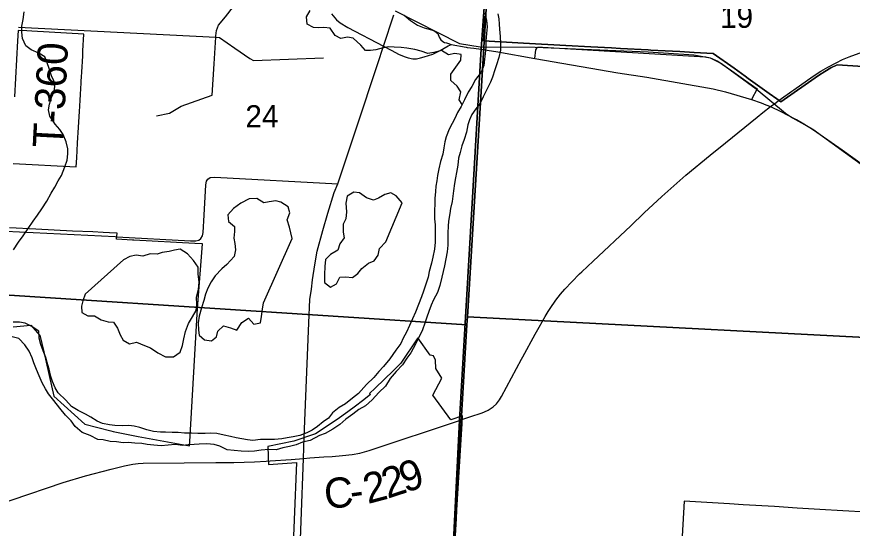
# Model space of a CAD drawing. Extents: x 114604 to 551442, y 316898 to 567001.
# Drawn here: x 220588 to 228891, y 347547 to 352635 of the extents above; entities that cross this region are included whole.
import ezdxf

# ---------------------------------------------------------------- set-up
doc = ezdxf.new("R2010")
doc.units = 0
for name, color, linetype in [('DV_X_County_Line', 7, 'Continuous'), ('GE_P_Alignment_1000_Bearings', 7, 'Continuous'), ('GE_P_Alignment_100_Cardinal_Points', 7, 'Continuous'), ('GE_P_Alignment_100_Stations', 7, 'Continuous'), ('GE_P_Alignment_500_Bearings', 7, 'Continuous'), ('GE_P_Alignment_500_Distances', 7, 'Continuous'), ('MT_X_Edge_Line', 7, 'Continuous'), ('PM_P_Cells', 7, 'Continuous'), ('PM_P_CL_Double_Solid', 7, 'Continuous'), ('PM_P_Crosswalk', 7, 'Continuous'), ('PV_X_Curb', 7, 'Continuous'), ('SN_P_Signs', 7, 'Continuous')]:
    doc.layers.add(name, color=color, linetype=linetype)

msp = doc.modelspace()

# ---------------------------------------------------------------- linework, layer by layer
at = {"layer": 'DV_X_County_Line'}
for points in [[(225239.3, 352670.6), (225257.7, 352598.7), (225262.1, 352532.6), (225256.5, 352468.5), (225248.9, 352394.4), (225249.3, 352334.4), (225241.7, 352264.2), (225236.1, 352214.2), (225228.4, 352150), (225202.9, 352083.8), (225147.4, 352009.4), (225109.9, 351941.1), (225074.2, 351882.8), (225036.7, 351808.5), (225005.2, 351742.3), (224967.6, 351682), (224941.9, 351623.8), (224914.3, 351573.5), (224884.7, 351515.3), (224857.1, 351441.1), (224841.5, 351388.9), (224833.8, 351330.8), (224822.2, 351268.7), (224800.7, 351194.5), (224783.2, 351122.3), (224769.6, 351056.1), (224761.9, 351004), (224754.2, 350947.9), (224748.6, 350897.8), (224743, 350825.7), (224741.3, 350771.7), (224739.7, 350709.6), (224740.2, 350625.5), (224744.6, 350563.5), (224747, 350501.4), (224747.3, 350443.4), (224745.6, 350393.3), (224738, 350323.2), (224722.5, 350245), (224710.9, 350182.9), (224687.5, 350100.6), (224675.8, 350044.5), (224656.2, 349986.3), (224628.7, 349906.1), (224611.1, 349849.9), (224579.6, 349773.7), (224550, 349697.4), (224461.3, 349498.7), (224429.8, 349436.4), (224404.1, 349384.2), (224354.6, 349317.8), (224295.1, 349231.4), (224231.7, 349156.9), (224188, 349106.6), (224136.4, 349046.2), (224064.9, 348977.7), (223985.6, 348887.1), (223925.9, 348842.7), (223856.3, 348786.2), (223790.6, 348747.8), (223727, 348695.4), (223685.4, 348643.1), (223633.7, 348604.7), (223578, 348560.3), (223522.3, 348523.9)], [(225369.2, 352663.4), (225377.5, 352613.4), (225381.8, 352559.4), (225386.1, 352509.4), (225390.5, 352437.3), (225396.9, 352369.3), (225395.3, 352303.2), (225377.8, 352229), (225356.3, 352156.8), (225340.6, 352106.7), (225315.1, 352034.4), (225297.4, 351984.3), (225257.9, 351904), (225224.3, 351837.7), (225192.8, 351773.4), (225149.2, 351717.1), (225111.5, 351660.8), (225085.9, 351610.6), (225070.2, 351560.5), (225056.7, 351486.3), (225033.1, 351412.1), (225011.5, 351349.9), (224995.9, 351283.7), (224978.3, 351227.6), (224970.7, 351159.5), (224959.2, 351085.3), (224947.5, 351033.2), (224937.9, 350977.1), (224928.3, 350902.9), (224922.7, 350850.8), (224915, 350796.8), (224899.4, 350726.6), (224891.7, 350676.5), (224880.2, 350600.3), (224874.5, 350550.2), (224870.9, 350484.2), (224873.3, 350430.1), (224873.7, 350362), (224866.1, 350297.9), (224852.5, 350225.8), (224839, 350155.6), (224825.3, 350101.5), (224811.7, 350043.3), (224792.2, 349961.1), (224768.6, 349892.9), (224731.1, 349818.6), (224705.5, 349764.4), (224681.9, 349704.2), (224664.2, 349648), (224642.6, 349587.9), (224619, 349521.6), (224585.5, 349445.3), (224550, 349377.1), (224504.6, 349290.7), (224464.9, 349238.4), (224421.4, 349172.1), (224359.8, 349105.6), (224300.3, 349035.2), (224252.8, 348960.8), (224187.3, 348896.4), (224119.8, 348825.9), (224054.2, 348763.4), (223988.5, 348727), (223926.9, 348682.6), (223859.3, 348632.1)], [(223522.3, 348523.9), (223470.5, 348497.6), (223400.7, 348469.1), (223334.9, 348456.7), (223277, 348446.4), (223223.1, 348438), (223149.2, 348431.6), (223083.3, 348431.2), (223011.4, 348428.7), (222935.5, 348420.3), (222881.6, 348426), (222825.6, 348435.6), (222767.5, 348447.3), (222711.5, 348459), (222649.5, 348474.6), (222575.5, 348488.2), (222513.5, 348493.8), (222461.6, 348489.5), (222387.7, 348491), (222325.8, 348492.6), (222253.8, 348494.2), (222193.8, 348499.9), (222133.9, 348499.5), (222068, 348503.1), (222016, 348502.8), (221948.1, 348510.4), (221880, 348526), (221812, 348549.6), (221756, 348561.3), (221702, 348570.9), (221642, 348566.6), (221562.1, 348568.1), (221510.1, 348575.8), (221440.1, 348589.4), (221388.1, 348611.1), (221323.9, 348650.7), (221271.8, 348680.4), (221199.6, 348718), (221131.5, 348757.7), (221075.1, 348821.4), (221000.8, 348893), (220970.5, 348944.9), (220944.2, 349006.8), (220927.9, 349056.7), (220911.4, 349130.7), (220891.1, 349194.7), (220876.8, 349244.6), (220850.4, 349310.5), (220828.1, 349374.5), (220811.7, 349438.4), (220807.3, 349508.5), (220737.1, 349554.1), (220670.9, 349585.7), (220616.9, 349595.4), (220553, 349597)], [(223859.3, 348632.1), (223797.6, 348579.7), (223728, 348531.2), (223654.3, 348490.7), (223596.5, 348470.3), (223504.9, 348421.7), (223429.1, 348403.2), (223363.3, 348376.8), (223297.5, 348360.4), (223231.7, 348346), (223165.8, 348327.6), (223091.9, 348331.1), (223018, 348322.7), (222950.2, 348314.3), (222888.2, 348311.9), (222818.3, 348313.4), (222750.3, 348319), (222680.4, 348328.6), (222606.2, 348364.2), (222550.2, 348379.9), (222478.2, 348385.5), (222402.3, 348383), (222350.4, 348378.7), (222292.5, 348378.3), (222238.6, 348372), (222162.6, 348379.5), (222022.9, 348366.7), (221950.9, 348374.3), (221882.9, 348379.8), (221830.9, 348389.5), (221763, 348395.1), (221697, 348398.7), (221645.1, 348398.4), (221581.1, 348406), (221515.1, 348411.6), (221447.1, 348427.2), (221395.1, 348430.9), (221317, 348470.5), (221238.9, 348498), (221168.6, 348559.7), (221128.3, 348615.5), (221074, 348673.2), (221015.7, 348740.9), (220955.3, 348818.7), (220902.9, 348884.4), (220874.7, 348934.3), (220842.3, 348994.1), (220812, 349062), (220783.6, 349125.9), (220759.2, 349191.8), (220741, 349241.8), (220710.6, 349309.7), (220668.2, 349371.5), (220609.9, 349433.2), (220541.9, 349450.8)]]:
    msp.add_lwpolyline(points, dxfattribs=at)
at = {"layer": 'GE_P_Alignment_1000_Bearings'}
msp.add_lwpolyline([(224349.1, 352693.4), (224986.4, 352370), (225194.5, 352335.9), (225738.8, 352332.9), (226863.8, 352285.1), (227316, 352255.6), (227478, 352225.7), (227592.9, 352167.9), (227936.7, 351916.7), (228226.4, 351677), (228295.4, 351629.7), (228498.3, 351517.5), (229017, 351142.9)], dxfattribs=at)
at = {"layer": 'GE_P_Alignment_100_Cardinal_Points'}
for points in [[(222531.1, 351853.8), (222550, 352165.1), (222566.1, 352431.3), (222567, 352445.3), (222572.8, 352497.4), (222594.6, 352551.6), (222662.4, 352632), (222740.8, 352735.6), (223001.7, 353057.3), (223128.7, 353235.5), (223193, 353316.8)], [(223715.7, 352662.6), (223765.1, 352603.6), (223800.6, 352572.8), (223876.8, 352527.2), (224233.2, 352342.4), (224315.3, 352299.8), (224383.2, 352263), (224437.9, 352240.7), (224478.2, 352226.5), (224523.6, 352216.4), (224560.2, 352216.7), (224601.7, 352225.3), (224636, 352235.9), (224722, 352263.4), (224795.6, 352298.5), (224876, 352344.6), (224890.5, 352353), (224906.8, 352358.2)], [(220606.2, 352532.2), (222566.1, 352431.3), (222604.5, 352429.6), (222756.9, 352323.5), (222902.9, 352218), (222940.4, 352200.9), (223637.1, 352225.4)], [(225735.3, 352220.1), (225745.9, 352306.2), (225761.6, 352331.6), (225813.8, 352332), (227375.8, 352240.5), (227435.9, 352234.7), (227480, 352224.9), (227554.2, 352193.1), (227692.7, 352097.4), (227855.2, 351980.4), (227944.5, 351916.4), (227891, 351813)], [(221975.8, 351650.3), (222107, 351675.9), (222223.6, 351744.5), (222531.1, 351853.8)]]:
    msp.add_lwpolyline(points, dxfattribs=at)
at = {"layer": 'GE_P_Alignment_100_Stations'}
for points in [[(225244.5, 352640.3), (225227.6, 352394.6), (225624.6, 352372.8), (226045, 352349.7), (226293, 352336.1), (226497.9, 352324.9), (226586.5, 352320), (226861.4, 352304.9), (226890.3, 352303.3), (227033.1, 352295.5), (227175.9, 352287.6), (227318.6, 352279.8), (227509, 352269.4), (227716.1, 352121.6), (227825.8, 352043.3), (227857, 352021.1), (228066.4, 351871.6), (228140.8, 351818.5), (228182.6, 351787.5), (228555.6, 352050.9), (228618.4, 352090.3), (228679.3, 352125), (228739.3, 352155.6), (228999.5, 352138.1)], [(228999.5, 352138.1), (228739.3, 352155.6), (228679.3, 352125), (228618.4, 352090.3), (228555.6, 352050.9), (228182.6, 351787.5), (228140.8, 351818.5), (228066.4, 351871.6), (227857, 352021.1), (227825.8, 352043.3), (227716.1, 352121.6), (227509, 352269.4), (227318.6, 352279.8), (227175.9, 352287.6), (227033.1, 352295.5), (226890.3, 352303.3), (226861.4, 352304.9), (226586.5, 352320), (226497.9, 352324.9), (226293, 352336.1), (226045, 352349.7), (225624.6, 352372.8), (225227.6, 352394.6), (225244.5, 352640.3)], [(220552.2, 351176.3), (221179.7, 351142.8), (221184.8, 351230.3), (221193.4, 351378.6), (221196.5, 351432.8), (221199.3, 351480.1), (221202.6, 351537), (221205.5, 351587.1), (221208.6, 351641.2), (221211.5, 351691.4), (221214.6, 351745.5), (221217.9, 351803.6), (221221.3, 351861.7), (221224.7, 351919.9), (221227.8, 351974), (221229, 351995.7), (221231.1, 352032.1), (221234.2, 352086.3), (221237.1, 352135.6), (221240.2, 352190.5), (221243.4, 352244.6), (221246.3, 352294.8), (221255.9, 352462.2), (220736.8, 352490.1), (220688.4, 352493), (220601.5, 352498.1), (220596.8, 352393.4), (220566, 351837)], [(220552.7, 349551.5), (220727.6, 349566.4), (220795.1, 349492.3), (220818.1, 349467.1), (220856.5, 349302.1), (220958.5, 348860.5), (221264.8, 348582.7), (221524.9, 348516.3), (221547.8, 348510.5), (221793.5, 348460.5), (222304.9, 348368.5), (222307.3, 348409.4), (222310.7, 348467), (222371.4, 349503.7), (222385.1, 349732.8), (222435.2, 350376.3), (222358.6, 350380.7), (222357.3, 350380.7), (221751.5, 350413.2), (221737.2, 350414), (221579.9, 350422.5), (221585.4, 350481.6), (221510.7, 350485.9), (221445.5, 350489.7), (221345.1, 350494.4), (221143.5, 350502.9), (220778.4, 350522.6), (220516, 350536.7)], [(224920.2, 347021.8), (224957.4, 347645.5), (224962.3, 347728.2), (224978.5, 347999.5), (225013.6, 348589.4), (225014.5, 348604.1), (225018.1, 348664.6), (224903.3, 348626.4), (224723.5, 348872.1), (224813.6, 349041.3), (224751.9, 349136.8), (224749.3, 349217.8), (224729.5, 349263.2), (224697, 349268), (224573.7, 349441.5), (224406.5, 349188.8), (224332.9, 349117.9), (224149.6, 348941.6), (224093.9, 348888), (224103.7, 348877.1), (224023, 348815), (223954.8, 348762.5), (223880, 348705), (223770.7, 348627.7), (223555.9, 348487.1), (223343.3, 348413.8), (223082.1, 348359.7), (223085.8, 348262.7), (223086.5, 348248.3), (223089.6, 348190.6), (223090.3, 348180.6), (223368.7, 348200.6), (223323.5, 347059.6)], [(229031.6, 347706.7), (228798.7, 347720.9), (228569.9, 347734.9), (228344.7, 347748.6), (228119.5, 347762.3), (227807.6, 347781.4), (227670.3, 347789.8), (227221.1, 347817.2), (227195.4, 347352)]]:
    msp.add_lwpolyline(points, dxfattribs=at)
at = {"layer": 'GE_P_Alignment_500_Bearings'}
for p, q in [((228162.9, 351804.6), (228291.6, 351894.1)), ((228078, 351741.3), (228120.4, 351773.3)), ((226203.8, 350097.6), (226317.5, 350204.6)), ((225616.5, 349250.7), (225741.2, 349478.1)), ((224992.8, 348622.1), (225090.5, 348654.4))]:
    msp.add_line(p, q, dxfattribs=at)
for points in [[(228291.6, 351894.1), (228308.8, 351906), (228503.4, 352044), (228579, 352092), (228646.6, 352131.5), (228729.7, 352177), (228795.2, 352208.2), (228859.7, 352234.3), (228958, 352271), (229032.5, 352295), (229140.8, 352323.5), (229232.6, 352345.9), (229416.4, 352381.9), (229852.5, 352466.7), (230104.7, 352520.6), (230224.3, 352551), (230401, 352603.5), (230875.7, 352764.2)], [(224172.7, 352158.2), (224176, 352168.1), (224233.2, 352342.4), (224335, 352652.9)], [(224438.2, 352651.1), (224500.8, 352598.7), (224572.1, 352551.7), (224635.8, 352524.2), (224709.7, 352505.2), (224743.9, 352491.4), (224771.6, 352467.5), (224786.6, 352430.1), (224802.6, 352406.1), (224823.1, 352388.4), (224838.3, 352379.9), (224858, 352373.9), (224877.9, 352368.5), (224906.8, 352358.2), (225053.6, 352330.5), (225064, 352329.3)], [(225064, 352329.3), (225131.2, 352321.7), (225204.6, 352311.1), (225220, 352308.7)], [(225220, 352308.7), (225368.4, 352285.5), (225735.3, 352220.1), (226561.6, 352078.1), (226848.6, 352032.1), (227509.2, 351917.3), (227631, 351887), (227891, 351813), (227986.5, 351778.5), (228032.2, 351759.9), (228078, 351741.3)], [(223445.4, 348453.8), (223490.2, 349591.8), (223501.6, 349821.5), (223518.7, 349925.5), (223527.5, 350018.4), (223549.7, 350167.5), (223574.7, 350302.9), (223629.2, 350509.6), (223679.6, 350682.1), (223742.6, 350886.2), (223777.5, 350971.1), (223967.4, 351539.5), (224172.7, 352158.2)], [(228120.4, 351773.3), (228150, 351795.7), (228162.9, 351804.6)], [(226317.5, 350204.6), (226688.9, 350553.9), (226824.3, 350683.4), (226997.6, 350847), (227237.4, 351057.9), (227477.5, 351256.7), (227632.5, 351382.1), (227944.9, 351635.6), (228000.7, 351683), (228078, 351741.3)], [(228078, 351741.3), (228181.7, 351693.7), (228321.3, 351620.3), (228337.7, 351611), (228410, 351570.5), (228495.4, 351517.1), (228646.8, 351411), (228790, 351310.6), (229004.1, 351158.8), (229659.9, 350689.5), (229890.4, 350526.1)], [(221583.4, 350447.1), (222315.9, 350406.6), (222367.2, 350404.7), (222399.1, 350412.9), (222418.3, 350430.2), (222433, 350455.3), (222440.7, 350489.6), (222449.7, 350660.7), (222468.1, 350961.8), (222474.6, 350998.4), (222485.9, 351020.1), (222509.7, 351036.2), (222555.3, 351037.7), (223777.5, 350971.1)], [(220002.8, 350529.5), (220480.4, 350502.7), (221567.6, 350448), (221583.4, 350447.1)], [(225869.5, 349702.9), (225889.2, 349734.2), (225946.8, 349814.9), (225993.2, 349874.3), (226033.7, 349924.1), (226103.4, 349999.3), (226181, 350076.2), (226203.8, 350097.6)], [(225741.2, 349478.1), (225778.6, 349546.3), (225838.5, 349653.6), (225869.5, 349702.9)], [(225237.9, 348706.2), (225273.2, 348722.3), (225322.4, 348754.8), (225356.9, 348786.3), (225385.3, 348823.8), (225404.2, 348856.1), (225604.1, 349228), (225616.5, 349250.7)], [(225090.5, 348654.4), (225212.7, 348694.7), (225237.9, 348706.2)], [(223106.9, 348217.1), (223316.4, 348231.6), (223437.1, 348241.1), (223500.4, 348246.8), (223639.2, 348256.5), (223722.5, 348261.4), (223824, 348270), (223921.2, 348281.1), (223997.5, 348295.5), (224089.3, 348320.5), (224987.9, 348620.5), (224992.8, 348622.1)], [(224641.6, 342658), (224638.8, 342668.3), (224558.5, 342956.5), (224445.3, 343245.1), (224281.4, 343619.1), (224162.6, 343877.8), (224054.2, 344116.7), (223940.5, 344351.6), (223868.8, 344509.8), (223668.6, 345031.3), (223582.4, 345335.4), (223484.1, 345756.1), (223386.8, 346913), (223390.2, 346983.5), (223391, 346995.9), (223437.1, 348241.1), (223445.4, 348453.8)], [(219996.3, 347644.5), (220152.5, 347697.8), (220542.2, 347829), (221048, 348002), (221270.2, 348068.1), (221527.9, 348136.5), (221658.8, 348167.9), (221742.9, 348184.1), (221794.1, 348191.4), (221844.4, 348194.7), (222251.5, 348199.6), (222567.5, 348201), (222744.6, 348202.3), (222951.1, 348208.1), (223068.3, 348214.4), (223106.9, 348217.1)]]:
    msp.add_lwpolyline(points, dxfattribs=at)
at = {"layer": 'GE_P_Alignment_500_Distances'}
for points in [[(234341.9, 327550.6), (226717.6, 328003.9), (223790.5, 328228.4), (224148.5, 334332.4), (224154.8, 334439.6), (224160.8, 334541.7), (224189.8, 335035.9), (224225.4, 335643), (224262.9, 336282.6), (224296.3, 336852.8), (224342.8, 337645.5), (224431.9, 338879.1), (224571.1, 341537.1), (224637.6, 342671.1), (224727.3, 343804.3), (224731.1, 343869.4), (224831.7, 345558.6), (224899.6, 346815.2), (224986.7, 348623.3), (225203.4, 352313.9), (225334.9, 354156.4)], [(225334.9, 354156.4), (225203.4, 352313.9), (224986.7, 348623.3), (224899.6, 346815.2), (224831.7, 345558.6), (224731.1, 343869.4), (224727.3, 343804.3), (224637.6, 342671.1), (224571.1, 341537.1), (224431.9, 338879.1), (224342.8, 337645.5), (224296.3, 336852.8), (224262.9, 336282.6), (224225.4, 335643), (224189.8, 335035.9), (224160.8, 334541.7), (224154.8, 334439.6), (224148.5, 334332.4), (223790.5, 328228.4)]]:
    msp.add_lwpolyline(points, dxfattribs=at)
at = {"layer": 'MT_X_Edge_Line'}
for points in [[(223326.8, 350430.7), (223313.2, 350484.9), (223297.6, 350541.1), (223276.1, 350613.3), (223300.5, 350683.2), (223285, 350745.4), (223213.3, 350790), (223161.5, 350804.4), (223097.5, 350794.8), (223043.4, 350785.1), (222973.8, 350825.7), (222897.8, 350824.2), (222813.6, 350780.7), (222743.3, 350727.1), (222684.9, 350663.4), (222692.4, 350599.3), (222752.1, 350548.8), (222751.7, 350498.7), (222745.3, 350432.7), (222756.9, 350380.5), (222762.5, 350316.4), (222748, 350250.4), (222677.5, 350170.8), (222625.3, 350127.1), (222560.8, 350057.4), (222520.5, 349999.6), (222488.1, 349933.8), (222463.7, 349875.8), (222447.3, 349813.9), (222422.8, 349739.9), (222402.2, 349658), (222391.8, 349589.9), (222393.3, 349517.8), (222400.9, 349467.7), (222452.6, 349421.3), (222522.5, 349412.8), (222572.7, 349452.5), (222585.1, 349506.5), (222643.4, 349560.2), (222713.2, 349541.7), (222777, 349517.2), (222823.5, 349595), (222891.7, 349636.6), (222943.2, 349576.1), (223011.3, 349589.7), (223019.7, 349653.7), (223030.2, 349725.7), (223040.6, 349787.8)], [(224418.3, 350783.7), (224358.8, 350852.2), (224305.1, 350882.6), (224247, 350867), (224182.8, 350831.4), (224132.7, 350809.7), (224064.9, 350834.2), (223993.3, 350884.8), (223939.4, 350889.1), (223873.2, 350849.5), (223858.7, 350779.5), (223864.1, 350693.4), (223857.7, 350623.3), (223833.3, 350571.4), (223830.8, 350491.3), (223840.4, 350437.2), (223798, 350377.4), (223779.6, 350311.4), (223707.4, 350269.9), (223657.1, 350220.1), (223650.6, 350152.1), (223648, 350070), (223645.5, 349989.9), (223707.1, 349943.4), (223767.3, 349979), (223799.7, 350042.9), (223855.7, 350048.5), (223925.6, 350042), (223977.8, 350079.7), (224016.2, 350131.5), (224082.5, 350183.2), (224138.6, 350206.8), (224180.9, 350264.6), (224191.4, 350330.6), (224255.8, 350394.3)], [(224255.8, 350394.3), (224418.3, 350783.7)], [(223040.6, 349787.8), (223326.8, 350430.7)], [(221268.7, 349876), (221244.3, 349810.1), (221231.9, 349756.1), (221235.5, 349694), (221295.2, 349661.5), (221361.1, 349659.1), (221428.8, 349618.6), (221496.6, 349600.1), (221548.5, 349597.7), (221590.1, 349537.4), (221617.6, 349471.1), (221645.2, 349416.8), (221708.9, 349380.3), (221777, 349397.9), (221856.7, 349363.3), (221916.5, 349340.8), (221990.1, 349292.3), (222067.8, 349253.7), (222145.7, 349251.1), (222213.9, 349298.7), (222234.4, 349364.7), (222248.8, 349432.7), (222265.3, 349504.7), (222295.8, 349584.6), (222336.2, 349650.4), (222372.6, 349714.2), (222377.1, 349774.3), (222375.5, 349844.4), (222394.1, 349920.4), (222400.5, 349994.5), (222391.1, 350076.6), (222389.6, 350142.7), (222346.1, 350209.1), (222286.6, 350277.6), (222211, 350324.2), (222156.9, 350314.6), (222102.9, 350298.9), (222034.9, 350289.4), (221982.8, 350271.7), (221912.9, 350276.2), (221842.8, 350254.6), (221774.9, 350263.1), (221710.9, 350249.5), (221650.7, 350215.9)], [(221650.7, 350215.9), (221268.7, 349876)]]:
    msp.add_lwpolyline(points, dxfattribs=at)
at = {"layer": 'PM_P_Cells'}
for points in [[(220556.5, 350315.7), (220607.1, 350391.3), (220653.7, 350457), (220702.4, 350528.6), (220753.1, 350600.2), (220793.6, 350659.9), (220836.2, 350725.6), (220888.9, 350801.2), (220931.6, 350878.9), (220968.2, 350938.7), (221000.8, 351002.4), (221033.3, 351056.2), (221066.1, 351142), (221088.7, 351207.9), (221097.3, 351269.9), (221095.8, 351320), (221078.5, 351390.2), (221049.2, 351462.6), (221017.7, 351513), (220970.2, 351565.5), (220917, 351644.2), (220903.7, 351708.4), (220912.2, 351764.4), (220934.8, 351830.3), (220959.4, 351890.1), (220965.9, 351942.1), (220956.4, 351996.3), (220934.9, 352046.6), (220909.6, 352118.9), (220892.2, 352177.2), (220868.8, 352235.5), (220807.2, 352272.2), (220731.6, 352304.9), (220680, 352345.5), (220646.7, 352417.9), (220637.3, 352480.1), (220637.9, 352542.2), (220650.6, 352606.2), (220663.3, 352682.1)], [(225014.5, 351761.9), (224983.8, 351808.8), (225000.6, 351888.8), (224965.2, 351943.2), (224901.8, 351999.9), (224900.4, 352064), (224951, 352131.6), (224999.6, 352201.2), (225004.2, 352259.3), (224942.3, 352269.9), (224878.3, 352256.5), (224808.7, 352297.2), (224732.6, 352280), (224674.5, 352270.5), (224606.8, 352291.2), (224543, 352307.8), (224465.2, 352320.6), (224409.3, 352327.2), (224339.4, 352331.9), (224285.4, 352334.4), (224229.4, 352326.9), (224155.2, 352305.6), (224105.2, 352298.1), (224053.2, 352298.6), (224007.8, 352351.1), (223930.5, 352420), (223874.6, 352430.5), (223808.5, 352419.2), (223752.9, 352447.8), (223701.6, 352522.4), (223639.7, 352527), (223587.7, 352523.5), (223535.8, 352526), (223474.1, 352560.6), (223468.9, 352634.8), (223505.4, 352696.5)]]:
    msp.add_lwpolyline(points, dxfattribs=at)
at = {"layer": 'SN_P_Signs'}
for points in [[(225387.1, 354900.2), (225067.8, 349650.2), (225060, 349570.1), (219744.5, 349915.3), (220065.6, 355222.7)], [(225412.3, 355207.7), (230365.9, 354819.8), (230039.1, 349392.2), (225067.8, 349650.2), (225387.1, 354900.2)], [(225060, 349570.1), (224748.9, 344244.7), (219405.4, 344569.8), (219744.5, 349915.3)], [(225067.8, 349650.2), (230039.1, 349392.2), (229712.3, 343948.6), (224748.9, 344244.7), (225060, 349570.1)]]:
    msp.add_lwpolyline(points, close=True, dxfattribs=at)

# ---------------------------------------------------------------- texts
at = {"layer": 'PM_P_CL_Double_Solid'}
for s, rotation, p in [('9', 18.43736, (224447.8, 347897.1)), ('2', 18.1031, (224271.8, 347839.6)), ('2', 14.84936, (224076.7, 347787.3)), ('C', 4.64724, (223654.6, 347740.6)), ('-', 7.98531, (223917.3, 347762.6))]:
    msp.add_text(s, height=300, rotation=rotation, dxfattribs=at).set_placement(p)
at = {"layer": 'PM_P_Crosswalk'}
msp.add_text('T-360', height=300.02, rotation=87.04703, dxfattribs=at).set_placement((221045.6, 351324.7))
at = {"layer": 'PV_X_Curb'}
for s, rotation, p in [('19', 0.41392, (227577.6, 352522.6)), ('24', 0.4138, (222860.9, 351533.1))]:
    msp.add_text(s, height=221.02, rotation=rotation, dxfattribs=at).set_placement(p)

doc.saveas('drawing.dxf')
